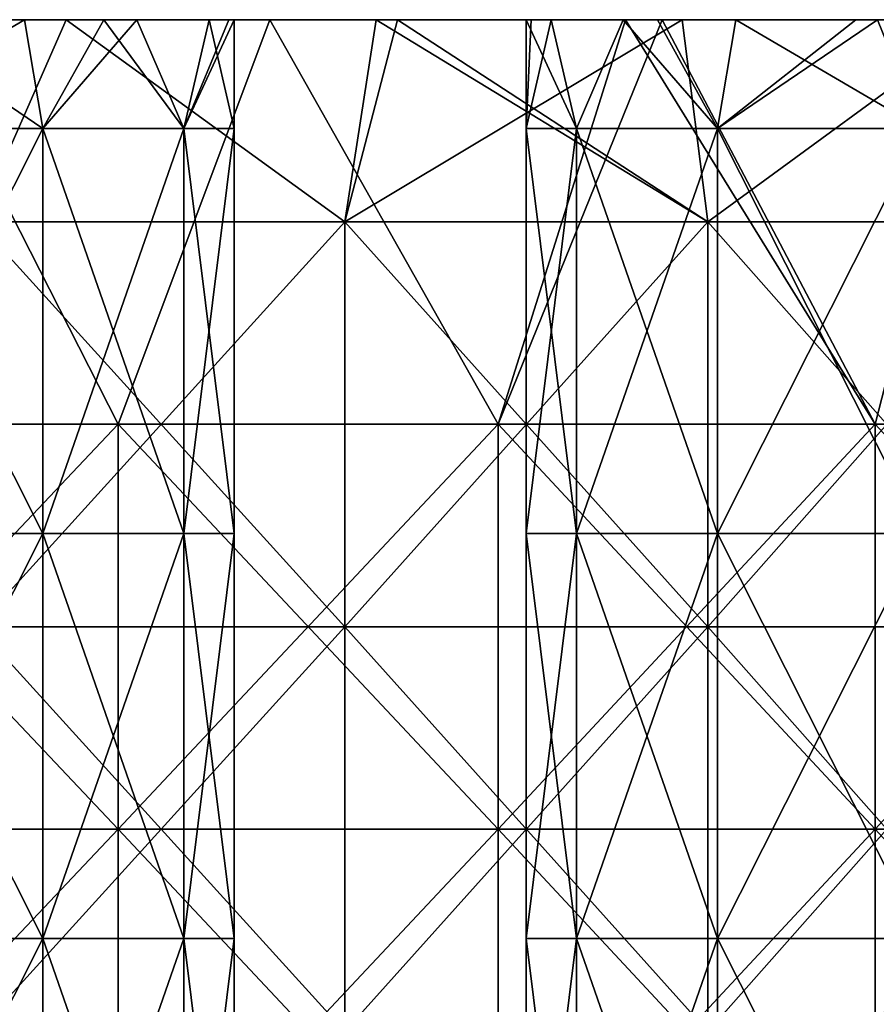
# Model space of a CAD drawing. Header units: inches. Extents: x -4.75 to 4.5, y 0 to 1.88.
# Tile 314 of 462: x 1.16 to 1.33, y 1.53 to 1.72. Entities that reach past the tile are written whole.
import ezdxf

# ---------------------------------------------------------------- set-up
doc = ezdxf.new("R2010")
doc.units = ezdxf.units.IN
doc.header["$LTSCALE"] = 101.851852
doc.header["$MEASUREMENT"] = 0
for name, color, linetype in [('11', 7, 'CONTINUOUS'), ('12', 7, 'CONTINUOUS'), ('65', 7, 'CONTINUOUS'), ('66', 7, 'CONTINUOUS'), ('75', 7, 'CONTINUOUS'), ('76', 7, 'CONTINUOUS'), ('90', 7, 'CONTINUOUS')]:
    doc.layers.add(name, color=color, linetype=linetype)

msp = doc.modelspace()

# ---------------------------------------------------------------- linework, layer by layer
at = {"layer": '11', "color": 13, "linetype": 'Continuous', "true_color": 0xd67263}
for points in [[(1.10329, 1.7235, 2.65918), (1.16527, 1.7235, 2.63261), (1.14768, 1.68354, 2.64035), (1.10329, 1.7235, 2.65918)], [(1.16527, 1.7235, -2.63261), (1.10329, 1.7235, -2.65918), (1.14768, 1.68354, -2.64035), (1.16527, 1.7235, -2.63261)], [(1.14768, 1.68354, 2.64035), (1.16527, 1.7235, 2.63261), (1.22038, 1.68354, 2.60755), (1.14768, 1.68354, 2.64035)], [(1.22038, 1.68354, -2.60755), (1.16527, 1.7235, -2.63261), (1.14768, 1.68354, -2.64035), (1.22038, 1.68354, -2.60755)], [(1.16527, 1.7235, 2.63261), (1.22657, 1.7235, 2.60463), (1.22038, 1.68354, 2.60755), (1.16527, 1.7235, 2.63261)], [(1.22657, 1.7235, -2.60463), (1.16527, 1.7235, -2.63261), (1.22038, 1.68354, -2.60755), (1.22657, 1.7235, -2.60463)], [(1.23077, 1.7235, 2.60264), (1.28709, 1.7235, 2.57527), (1.22038, 1.68354, 2.60755), (1.23077, 1.7235, 2.60264)], [(1.22038, 1.68354, 2.60755), (1.28709, 1.7235, 2.57527), (1.29214, 1.68354, 2.57274), (1.22038, 1.68354, 2.60755)], [(1.22657, 1.7235, 2.60463), (1.23077, 1.7235, 2.60264), (1.22038, 1.68354, 2.60755), (1.22657, 1.7235, 2.60463)], [(1.29214, 1.68354, -2.57274), (1.22657, 1.7235, -2.60463), (1.22038, 1.68354, -2.60755), (1.29214, 1.68354, -2.57274)], [(1.23077, 1.7235, -2.60265), (1.22657, 1.7235, -2.60463), (1.29214, 1.68354, -2.57274), (1.23077, 1.7235, -2.60265)], [(1.28709, 1.7235, -2.57527), (1.23077, 1.7235, -2.60265), (1.29214, 1.68354, -2.57274), (1.28709, 1.7235, -2.57527)], [(1.28709, 1.7235, 2.57527), (1.34678, 1.7235, 2.54456), (1.29214, 1.68354, 2.57274), (1.28709, 1.7235, 2.57527)], [(1.34678, 1.7235, -2.54456), (1.28709, 1.7235, -2.57527), (1.29214, 1.68354, -2.57274), (1.34678, 1.7235, -2.54456)], [(1.29214, 1.68354, 2.57274), (1.34678, 1.7235, 2.54456), (1.36291, 1.68354, 2.53596), (1.29214, 1.68354, 2.57274)], [(1.36291, 1.68354, -2.53596), (1.34678, 1.7235, -2.54456), (1.29214, 1.68354, -2.57274), (1.36291, 1.68354, -2.53596)], [(1.22038, 1.68354, -2.60755), (1.14768, 1.68354, -2.64035), (1.22038, 1.60346, -2.60755), (1.22038, 1.68354, -2.60755)], [(1.22038, 1.60346, -2.60755), (1.14768, 1.68354, -2.64035), (1.14768, 1.60346, -2.64035), (1.22038, 1.60346, -2.60755)], [(1.14768, 1.68354, 2.64035), (1.22038, 1.68354, 2.60755), (1.14768, 1.60346, 2.64035), (1.14768, 1.68354, 2.64035)], [(1.14768, 1.60346, 2.64035), (1.22038, 1.68354, 2.60755), (1.22038, 1.60346, 2.60755), (1.14768, 1.60346, 2.64035)], [(1.29214, 1.68354, -2.57274), (1.22038, 1.68354, -2.60755), (1.29214, 1.60346, -2.57274), (1.29214, 1.68354, -2.57274)], [(1.29214, 1.60346, -2.57274), (1.22038, 1.68354, -2.60755), (1.22038, 1.60346, -2.60755), (1.29214, 1.60346, -2.57274)], [(1.22038, 1.68354, 2.60755), (1.29214, 1.68354, 2.57274), (1.22038, 1.60346, 2.60755), (1.22038, 1.68354, 2.60755)], [(1.22038, 1.60346, 2.60755), (1.29214, 1.68354, 2.57274), (1.29214, 1.60346, 2.57274), (1.22038, 1.60346, 2.60755)], [(1.36291, 1.68354, -2.53596), (1.29214, 1.68354, -2.57274), (1.36291, 1.60346, -2.53596), (1.36291, 1.68354, -2.53596)], [(1.36291, 1.60346, -2.53596), (1.29214, 1.68354, -2.57274), (1.29214, 1.60346, -2.57274), (1.36291, 1.60346, -2.53596)], [(1.29214, 1.68354, 2.57274), (1.36291, 1.68354, 2.53596), (1.29214, 1.60346, 2.57274), (1.29214, 1.68354, 2.57274)], [(1.29214, 1.60346, 2.57274), (1.36291, 1.68354, 2.53596), (1.36291, 1.60346, 2.53596), (1.29214, 1.60346, 2.57274)], [(1.22038, 1.52338, 2.60755), (1.14768, 1.52338, 2.64035), (1.22038, 1.60346, 2.60755), (1.22038, 1.52338, 2.60755)], [(1.14768, 1.52338, 2.64035), (1.14768, 1.60346, 2.64035), (1.22038, 1.60346, 2.60755), (1.14768, 1.52338, 2.64035)], [(1.14768, 1.52338, -2.64035), (1.22038, 1.52338, -2.60755), (1.14768, 1.60346, -2.64035), (1.14768, 1.52338, -2.64035)], [(1.22038, 1.52338, -2.60755), (1.22038, 1.60346, -2.60755), (1.14768, 1.60346, -2.64035), (1.22038, 1.52338, -2.60755)], [(1.29214, 1.52338, 2.57274), (1.22038, 1.52338, 2.60755), (1.29214, 1.60346, 2.57274), (1.29214, 1.52338, 2.57274)], [(1.22038, 1.52338, 2.60755), (1.22038, 1.60346, 2.60755), (1.29214, 1.60346, 2.57274), (1.22038, 1.52338, 2.60755)], [(1.22038, 1.52338, -2.60755), (1.29214, 1.52338, -2.57274), (1.22038, 1.60346, -2.60755), (1.22038, 1.52338, -2.60755)], [(1.29214, 1.52338, -2.57274), (1.29214, 1.60346, -2.57274), (1.22038, 1.60346, -2.60755), (1.29214, 1.52338, -2.57274)], [(1.36291, 1.52338, 2.53596), (1.29214, 1.52338, 2.57274), (1.36291, 1.60346, 2.53596), (1.36291, 1.52338, 2.53596)], [(1.29214, 1.52338, 2.57274), (1.29214, 1.60346, 2.57274), (1.36291, 1.60346, 2.53596), (1.29214, 1.52338, 2.57274)], [(1.29214, 1.52338, -2.57274), (1.36291, 1.52338, -2.53596), (1.29214, 1.60346, -2.57274), (1.29214, 1.52338, -2.57274)], [(1.36291, 1.52338, -2.53596), (1.36291, 1.60346, -2.53596), (1.29214, 1.60346, -2.57274), (1.36291, 1.52338, -2.53596)]]:
    msp.add_3dface(points, dxfattribs=at)
at = {"layer": '12', "color": 13, "linetype": 'Continuous', "true_color": 0xd67263}
for points in [[(1.09981, 1.6435, -3.38848), (1.13484, 1.7235, -3.37691), (1.17556, 1.6435, -3.36296), (1.09981, 1.6435, -3.38848)], [(1.17556, 1.6435, 3.36296), (1.13484, 1.7235, 3.37691), (1.09981, 1.6435, 3.38848), (1.17556, 1.6435, 3.36296)], [(1.13484, 1.7235, -3.37691), (1.20555, 1.7235, -3.35231), (1.17556, 1.6435, -3.36296), (1.13484, 1.7235, -3.37691)], [(1.20555, 1.7235, 3.35231), (1.13484, 1.7235, 3.37691), (1.17556, 1.6435, 3.36296), (1.20555, 1.7235, 3.35231)], [(1.17556, 1.6435, -3.36296), (1.20555, 1.7235, -3.35231), (1.2507, 1.6435, -3.33574), (1.17556, 1.6435, -3.36296)], [(1.2507, 1.6435, 3.33574), (1.20555, 1.7235, 3.35231), (1.17556, 1.6435, 3.36296), (1.2507, 1.6435, 3.33574)], [(1.20555, 1.7235, -3.35231), (1.27586, 1.7235, -3.32617), (1.2507, 1.6435, -3.33574), (1.20555, 1.7235, -3.35231)], [(1.27586, 1.7235, 3.32617), (1.20555, 1.7235, 3.35231), (1.2507, 1.6435, 3.33574), (1.27586, 1.7235, 3.32617)], [(1.27586, 1.7235, -3.32617), (1.28309, 1.7235, -3.32339), (1.2507, 1.6435, -3.33574), (1.27586, 1.7235, -3.32617)], [(1.2507, 1.6435, -3.33574), (1.28309, 1.7235, -3.32339), (1.32523, 1.6435, -3.30684), (1.2507, 1.6435, -3.33574)], [(1.32523, 1.6435, 3.30684), (1.27586, 1.7235, 3.32617), (1.2507, 1.6435, 3.33574), (1.32523, 1.6435, 3.30684)], [(1.28309, 1.7235, 3.32339), (1.27586, 1.7235, 3.32617), (1.32523, 1.6435, 3.30684), (1.28309, 1.7235, 3.32339)], [(1.28309, 1.7235, -3.32339), (1.3457, 1.7235, -3.29853), (1.32523, 1.6435, -3.30684), (1.28309, 1.7235, -3.32339)], [(1.3457, 1.7235, 3.29853), (1.28309, 1.7235, 3.32339), (1.32523, 1.6435, 3.30684), (1.3457, 1.7235, 3.29853)], [(1.32523, 1.6435, -3.30684), (1.3457, 1.7235, -3.29853), (1.39908, 1.6435, -3.27628), (1.32523, 1.6435, -3.30684)], [(1.39908, 1.6435, 3.27628), (1.3457, 1.7235, 3.29853), (1.32523, 1.6435, 3.30684), (1.39908, 1.6435, 3.27628)], [(1.17556, 1.6435, 3.36296), (1.09981, 1.6435, 3.38848), (1.17556, 1.56342, 3.36296), (1.17556, 1.6435, 3.36296)], [(1.17556, 1.56342, 3.36296), (1.09981, 1.6435, 3.38848), (1.09981, 1.56342, 3.38848), (1.17556, 1.56342, 3.36296)], [(1.09981, 1.6435, -3.38848), (1.17556, 1.6435, -3.36296), (1.09981, 1.56342, -3.38848), (1.09981, 1.6435, -3.38848)], [(1.09981, 1.56342, -3.38848), (1.17556, 1.6435, -3.36296), (1.17556, 1.56342, -3.36296), (1.09981, 1.56342, -3.38848)], [(1.2507, 1.6435, 3.33574), (1.17556, 1.6435, 3.36296), (1.2507, 1.56342, 3.33574), (1.2507, 1.6435, 3.33574)], [(1.2507, 1.56342, 3.33574), (1.17556, 1.6435, 3.36296), (1.17556, 1.56342, 3.36296), (1.2507, 1.56342, 3.33574)], [(1.17556, 1.6435, -3.36296), (1.2507, 1.6435, -3.33574), (1.17556, 1.56342, -3.36296), (1.17556, 1.6435, -3.36296)], [(1.17556, 1.56342, -3.36296), (1.2507, 1.6435, -3.33574), (1.2507, 1.56342, -3.33574), (1.17556, 1.56342, -3.36296)], [(1.32523, 1.6435, 3.30684), (1.2507, 1.6435, 3.33574), (1.32523, 1.56342, 3.30684), (1.32523, 1.6435, 3.30684)], [(1.32523, 1.56342, 3.30684), (1.2507, 1.6435, 3.33574), (1.2507, 1.56342, 3.33574), (1.32523, 1.56342, 3.30684)], [(1.2507, 1.6435, -3.33574), (1.32523, 1.6435, -3.30684), (1.2507, 1.56342, -3.33574), (1.2507, 1.6435, -3.33574)], [(1.2507, 1.56342, -3.33574), (1.32523, 1.6435, -3.30684), (1.32523, 1.56342, -3.30684), (1.2507, 1.56342, -3.33574)], [(1.39908, 1.6435, 3.27628), (1.32523, 1.6435, 3.30684), (1.39908, 1.56342, 3.27628), (1.39908, 1.6435, 3.27628)], [(1.39908, 1.56342, 3.27628), (1.32523, 1.6435, 3.30684), (1.32523, 1.56342, 3.30684), (1.39908, 1.56342, 3.27628)], [(1.32523, 1.6435, -3.30684), (1.39908, 1.6435, -3.27628), (1.32523, 1.56342, -3.30684), (1.32523, 1.6435, -3.30684)], [(1.32523, 1.56342, -3.30684), (1.39908, 1.6435, -3.27628), (1.39908, 1.56342, -3.27628), (1.32523, 1.56342, -3.30684)], [(1.17556, 1.56342, 3.36296), (1.09981, 1.56342, 3.38848), (1.17556, 1.48334, 3.36296), (1.17556, 1.56342, 3.36296)], [(1.17556, 1.48334, 3.36296), (1.09981, 1.56342, 3.38848), (1.09981, 1.48334, 3.38848), (1.17556, 1.48334, 3.36296)], [(1.09981, 1.56342, -3.38848), (1.17556, 1.56342, -3.36296), (1.09981, 1.48334, -3.38848), (1.09981, 1.56342, -3.38848)], [(1.09981, 1.48334, -3.38848), (1.17556, 1.56342, -3.36296), (1.17556, 1.48334, -3.36296), (1.09981, 1.48334, -3.38848)], [(1.2507, 1.56342, 3.33574), (1.17556, 1.56342, 3.36296), (1.2507, 1.48334, 3.33574), (1.2507, 1.56342, 3.33574)], [(1.2507, 1.48334, 3.33574), (1.17556, 1.56342, 3.36296), (1.17556, 1.48334, 3.36296), (1.2507, 1.48334, 3.33574)], [(1.17556, 1.56342, -3.36296), (1.2507, 1.56342, -3.33574), (1.17556, 1.48334, -3.36296), (1.17556, 1.56342, -3.36296)], [(1.17556, 1.48334, -3.36296), (1.2507, 1.56342, -3.33574), (1.2507, 1.48334, -3.33574), (1.17556, 1.48334, -3.36296)], [(1.32523, 1.56342, 3.30684), (1.2507, 1.56342, 3.33574), (1.32523, 1.48334, 3.30684), (1.32523, 1.56342, 3.30684)], [(1.32523, 1.48334, 3.30684), (1.2507, 1.56342, 3.33574), (1.2507, 1.48334, 3.33574), (1.32523, 1.48334, 3.30684)], [(1.2507, 1.56342, -3.33574), (1.32523, 1.56342, -3.30684), (1.2507, 1.48334, -3.33574), (1.2507, 1.56342, -3.33574)], [(1.2507, 1.48334, -3.33574), (1.32523, 1.56342, -3.30684), (1.32523, 1.48334, -3.30684), (1.2507, 1.48334, -3.33574)], [(1.39908, 1.56342, 3.27628), (1.32523, 1.56342, 3.30684), (1.39908, 1.48334, 3.27628), (1.39908, 1.56342, 3.27628)], [(1.39908, 1.48334, 3.27628), (1.32523, 1.56342, 3.30684), (1.32523, 1.48334, 3.30684), (1.39908, 1.48334, 3.27628)], [(1.32523, 1.56342, -3.30684), (1.39908, 1.56342, -3.27628), (1.32523, 1.48334, -3.30684), (1.32523, 1.56342, -3.30684)], [(1.32523, 1.48334, -3.30684), (1.39908, 1.56342, -3.27628), (1.39908, 1.48334, -3.27628), (1.32523, 1.48334, -3.30684)]]:
    msp.add_3dface(points, dxfattribs=at)
at = {"layer": '65', "color": 13, "linetype": 'Continuous', "true_color": 0xd67263}
for points in [[(1.25622, 1.70196, 2.90949), (1.26617, 1.70196, 2.86588), (1.25622, 1.7235, 2.90949), (1.25622, 1.70196, 2.90949)], [(1.25622, 1.7235, 2.90949), (1.26617, 1.70196, 2.86588), (1.26114, 1.7235, 2.87843), (1.25622, 1.7235, 2.90949)], [(1.26114, 1.7235, 2.87843), (1.26617, 1.70196, 2.86588), (1.27541, 1.7235, 2.85042), (1.26114, 1.7235, 2.87843)], [(1.26617, 1.70196, 2.86588), (1.29406, 1.70196, 2.83091), (1.27541, 1.7235, 2.85042), (1.26617, 1.70196, 2.86588)], [(1.27541, 1.7235, 2.85042), (1.29406, 1.70196, 2.83091), (1.28218, 1.7235, 2.84211), (1.27541, 1.7235, 2.85042)], [(1.28218, 1.7235, 2.84211), (1.29406, 1.70196, 2.83091), (1.29764, 1.7235, 2.82818), (1.28218, 1.7235, 2.84211)], [(1.29406, 1.70196, 2.83091), (1.33435, 1.70196, 2.81151), (1.29764, 1.7235, 2.82818), (1.29406, 1.70196, 2.83091)], [(1.29764, 1.7235, 2.82818), (1.33435, 1.70196, 2.81151), (1.32566, 1.7235, 2.81391), (1.29764, 1.7235, 2.82818)], [(1.26617, 1.70196, 2.86588), (1.25622, 1.70196, 2.90949), (1.26617, 1.62188, 2.86588), (1.26617, 1.70196, 2.86588)], [(1.26617, 1.62188, 2.86588), (1.25622, 1.70196, 2.90949), (1.25622, 1.62188, 2.90949), (1.26617, 1.62188, 2.86588)], [(1.29406, 1.70196, 2.83091), (1.26617, 1.70196, 2.86588), (1.29406, 1.62188, 2.83091), (1.29406, 1.70196, 2.83091)], [(1.29406, 1.62188, 2.83091), (1.26617, 1.70196, 2.86588), (1.26617, 1.62188, 2.86588), (1.29406, 1.62188, 2.83091)], [(1.33435, 1.70196, 2.81151), (1.29406, 1.70196, 2.83091), (1.33435, 1.62188, 2.81151), (1.33435, 1.70196, 2.81151)], [(1.33435, 1.62188, 2.81151), (1.29406, 1.70196, 2.83091), (1.29406, 1.62188, 2.83091), (1.33435, 1.62188, 2.81151)], [(1.26617, 1.62188, 2.86588), (1.25622, 1.62188, 2.90949), (1.26617, 1.5418, 2.86588), (1.26617, 1.62188, 2.86588)], [(1.26617, 1.5418, 2.86588), (1.25622, 1.62188, 2.90949), (1.25622, 1.5418, 2.90949), (1.26617, 1.5418, 2.86588)], [(1.29406, 1.62188, 2.83091), (1.26617, 1.62188, 2.86588), (1.29406, 1.5418, 2.83091), (1.29406, 1.62188, 2.83091)], [(1.29406, 1.5418, 2.83091), (1.26617, 1.62188, 2.86588), (1.26617, 1.5418, 2.86588), (1.29406, 1.5418, 2.83091)], [(1.33435, 1.62188, 2.81151), (1.29406, 1.62188, 2.83091), (1.33435, 1.5418, 2.81151), (1.33435, 1.62188, 2.81151)], [(1.33435, 1.5418, 2.81151), (1.29406, 1.62188, 2.83091), (1.29406, 1.5418, 2.83091), (1.33435, 1.5418, 2.81151)], [(1.26617, 1.5418, 2.86588), (1.25622, 1.5418, 2.90949), (1.26617, 1.46172, 2.86588), (1.26617, 1.5418, 2.86588)], [(1.26617, 1.46172, 2.86588), (1.25622, 1.5418, 2.90949), (1.25622, 1.46172, 2.90949), (1.26617, 1.46172, 2.86588)], [(1.29406, 1.5418, 2.83091), (1.26617, 1.5418, 2.86588), (1.29406, 1.46172, 2.83091), (1.29406, 1.5418, 2.83091)], [(1.29406, 1.46172, 2.83091), (1.26617, 1.5418, 2.86588), (1.26617, 1.46172, 2.86588), (1.29406, 1.46172, 2.83091)], [(1.33435, 1.5418, 2.81151), (1.29406, 1.5418, 2.83091), (1.33435, 1.46172, 2.81151), (1.33435, 1.5418, 2.81151)], [(1.33435, 1.46172, 2.81151), (1.29406, 1.5418, 2.83091), (1.29406, 1.46172, 2.83091), (1.33435, 1.46172, 2.81151)]]:
    msp.add_3dface(points, dxfattribs=at)
at = {"layer": '66', "color": 13, "linetype": 'Continuous', "true_color": 0xd67263}
for points in [[(1.25622, 1.70196, 2.90949), (1.25622, 1.7235, 2.90949), (1.2572, 1.7235, 2.92329), (1.25622, 1.70196, 2.90949)], [(1.26617, 1.70196, 2.95309), (1.25622, 1.70196, 2.90949), (1.26114, 1.7235, 2.94054), (1.26617, 1.70196, 2.95309)], [(1.26114, 1.7235, 2.94054), (1.25622, 1.70196, 2.90949), (1.2572, 1.7235, 2.92329), (1.26114, 1.7235, 2.94054)], [(1.27541, 1.7235, 2.96856), (1.26617, 1.70196, 2.95309), (1.26114, 1.7235, 2.94054), (1.27541, 1.7235, 2.96856)], [(1.29406, 1.70196, 2.98806), (1.26617, 1.70196, 2.95309), (1.27541, 1.7235, 2.96856), (1.29406, 1.70196, 2.98806)], [(1.29764, 1.7235, 2.99079), (1.29406, 1.70196, 2.98806), (1.27541, 1.7235, 2.96856), (1.29764, 1.7235, 2.99079)], [(1.33435, 1.70196, 3.00747), (1.29406, 1.70196, 2.98806), (1.32566, 1.7235, 3.00507), (1.33435, 1.70196, 3.00747)], [(1.32566, 1.7235, 3.00507), (1.29406, 1.70196, 2.98806), (1.32138, 1.7235, 3.00357), (1.32566, 1.7235, 3.00507)], [(1.32138, 1.7235, 3.00357), (1.29406, 1.70196, 2.98806), (1.29764, 1.7235, 2.99079), (1.32138, 1.7235, 3.00357)], [(1.25622, 1.62188, 2.90949), (1.25622, 1.70196, 2.90949), (1.26617, 1.70196, 2.95309), (1.25622, 1.62188, 2.90949)], [(1.25622, 1.62188, 2.90949), (1.26617, 1.70196, 2.95309), (1.26617, 1.62188, 2.95309), (1.25622, 1.62188, 2.90949)], [(1.26617, 1.70196, 2.95309), (1.29406, 1.70196, 2.98806), (1.26617, 1.62188, 2.95309), (1.26617, 1.70196, 2.95309)], [(1.26617, 1.62188, 2.95309), (1.29406, 1.70196, 2.98806), (1.29406, 1.62188, 2.98806), (1.26617, 1.62188, 2.95309)], [(1.29406, 1.70196, 2.98806), (1.33435, 1.70196, 3.00747), (1.29406, 1.62188, 2.98806), (1.29406, 1.70196, 2.98806)], [(1.29406, 1.62188, 2.98806), (1.33435, 1.70196, 3.00747), (1.33435, 1.62188, 3.00747), (1.29406, 1.62188, 2.98806)], [(1.25622, 1.5418, 2.90949), (1.25622, 1.62188, 2.90949), (1.26617, 1.62188, 2.95309), (1.25622, 1.5418, 2.90949)], [(1.25622, 1.5418, 2.90949), (1.26617, 1.62188, 2.95309), (1.26617, 1.5418, 2.95309), (1.25622, 1.5418, 2.90949)], [(1.26617, 1.62188, 2.95309), (1.29406, 1.62188, 2.98806), (1.26617, 1.5418, 2.95309), (1.26617, 1.62188, 2.95309)], [(1.26617, 1.5418, 2.95309), (1.29406, 1.62188, 2.98806), (1.29406, 1.5418, 2.98806), (1.26617, 1.5418, 2.95309)], [(1.29406, 1.62188, 2.98806), (1.33435, 1.62188, 3.00747), (1.29406, 1.5418, 2.98806), (1.29406, 1.62188, 2.98806)], [(1.29406, 1.5418, 2.98806), (1.33435, 1.62188, 3.00747), (1.33435, 1.5418, 3.00747), (1.29406, 1.5418, 2.98806)], [(1.25622, 1.46172, 2.90949), (1.25622, 1.5418, 2.90949), (1.26617, 1.5418, 2.95309), (1.25622, 1.46172, 2.90949)], [(1.25622, 1.46172, 2.90949), (1.26617, 1.5418, 2.95309), (1.26617, 1.46172, 2.95309), (1.25622, 1.46172, 2.90949)], [(1.26617, 1.5418, 2.95309), (1.29406, 1.5418, 2.98806), (1.26617, 1.46172, 2.95309), (1.26617, 1.5418, 2.95309)], [(1.26617, 1.46172, 2.95309), (1.29406, 1.5418, 2.98806), (1.29406, 1.46172, 2.98806), (1.26617, 1.46172, 2.95309)], [(1.29406, 1.5418, 2.98806), (1.33435, 1.5418, 3.00747), (1.29406, 1.46172, 2.98806), (1.29406, 1.5418, 2.98806)], [(1.29406, 1.46172, 2.98806), (1.33435, 1.5418, 3.00747), (1.33435, 1.46172, 3.00747), (1.29406, 1.46172, 2.98806)]]:
    msp.add_3dface(points, dxfattribs=at)
at = {"layer": '75', "color": 13, "linetype": 'Continuous', "true_color": 0xd67263}
for points in [[(1.12034, 1.70196, -3.11464), (1.16064, 1.70196, -3.09524), (1.12903, 1.7235, -3.11224), (1.12034, 1.70196, -3.11464)], [(1.12903, 1.7235, -3.11224), (1.16064, 1.70196, -3.09524), (1.15705, 1.7235, -3.09797), (1.12903, 1.7235, -3.11224)], [(1.15705, 1.7235, -3.09797), (1.16064, 1.70196, -3.09524), (1.17274, 1.7235, -3.0838), (1.15705, 1.7235, -3.09797)], [(1.16064, 1.70196, -3.09524), (1.18852, 1.70196, -3.06027), (1.17274, 1.7235, -3.0838), (1.16064, 1.70196, -3.09524)], [(1.17274, 1.7235, -3.0838), (1.18852, 1.70196, -3.06027), (1.17928, 1.7235, -3.07573), (1.17274, 1.7235, -3.0838)], [(1.17928, 1.7235, -3.07573), (1.18852, 1.70196, -3.06027), (1.19356, 1.7235, -3.04772), (1.17928, 1.7235, -3.07573)], [(1.18852, 1.70196, -3.06027), (1.19848, 1.70196, -3.01666), (1.19356, 1.7235, -3.04772), (1.18852, 1.70196, -3.06027)], [(1.19848, 1.70196, -3.01666), (1.19848, 1.7235, -3.01666), (1.19356, 1.7235, -3.04772), (1.19848, 1.70196, -3.01666)], [(1.16064, 1.70196, -3.09524), (1.12034, 1.70196, -3.11464), (1.16064, 1.62188, -3.09524), (1.16064, 1.70196, -3.09524)], [(1.16064, 1.62188, -3.09524), (1.12034, 1.70196, -3.11464), (1.12034, 1.62188, -3.11464), (1.16064, 1.62188, -3.09524)], [(1.18852, 1.70196, -3.06027), (1.16064, 1.70196, -3.09524), (1.18852, 1.62188, -3.06027), (1.18852, 1.70196, -3.06027)], [(1.18852, 1.62188, -3.06027), (1.16064, 1.70196, -3.09524), (1.16064, 1.62188, -3.09524), (1.18852, 1.62188, -3.06027)], [(1.19848, 1.70196, -3.01666), (1.18852, 1.70196, -3.06027), (1.19848, 1.62188, -3.01666), (1.19848, 1.70196, -3.01666)], [(1.19848, 1.62188, -3.01666), (1.18852, 1.70196, -3.06027), (1.18852, 1.62188, -3.06027), (1.19848, 1.62188, -3.01666)], [(1.16064, 1.62188, -3.09524), (1.12034, 1.62188, -3.11464), (1.16064, 1.5418, -3.09524), (1.16064, 1.62188, -3.09524)], [(1.16064, 1.5418, -3.09524), (1.12034, 1.62188, -3.11464), (1.12034, 1.5418, -3.11464), (1.16064, 1.5418, -3.09524)], [(1.18852, 1.62188, -3.06027), (1.16064, 1.62188, -3.09524), (1.18852, 1.5418, -3.06027), (1.18852, 1.62188, -3.06027)], [(1.18852, 1.5418, -3.06027), (1.16064, 1.62188, -3.09524), (1.16064, 1.5418, -3.09524), (1.18852, 1.5418, -3.06027)], [(1.19848, 1.62188, -3.01666), (1.18852, 1.62188, -3.06027), (1.19848, 1.5418, -3.01666), (1.19848, 1.62188, -3.01666)], [(1.19848, 1.5418, -3.01666), (1.18852, 1.62188, -3.06027), (1.18852, 1.5418, -3.06027), (1.19848, 1.5418, -3.01666)], [(1.16064, 1.5418, -3.09524), (1.12034, 1.5418, -3.11464), (1.16064, 1.46172, -3.09524), (1.16064, 1.5418, -3.09524)], [(1.16064, 1.46172, -3.09524), (1.12034, 1.5418, -3.11464), (1.12034, 1.46172, -3.11464), (1.16064, 1.46172, -3.09524)], [(1.18852, 1.5418, -3.06027), (1.16064, 1.5418, -3.09524), (1.18852, 1.46172, -3.06027), (1.18852, 1.5418, -3.06027)], [(1.18852, 1.46172, -3.06027), (1.16064, 1.5418, -3.09524), (1.16064, 1.46172, -3.09524), (1.18852, 1.46172, -3.06027)], [(1.19848, 1.5418, -3.01666), (1.18852, 1.5418, -3.06027), (1.19848, 1.46172, -3.01666), (1.19848, 1.5418, -3.01666)], [(1.19848, 1.46172, -3.01666), (1.18852, 1.5418, -3.06027), (1.18852, 1.46172, -3.06027), (1.19848, 1.46172, -3.01666)]]:
    msp.add_3dface(points, dxfattribs=at)
at = {"layer": '76', "color": 13, "linetype": 'Continuous', "true_color": 0xd67263}
for points in [[(1.16064, 1.70196, -2.93809), (1.12034, 1.70196, -2.91868), (1.15705, 1.7235, -2.93536), (1.16064, 1.70196, -2.93809)], [(1.15705, 1.7235, -2.93536), (1.12034, 1.70196, -2.91868), (1.13283, 1.7235, -2.92241), (1.15705, 1.7235, -2.93536)], [(1.17928, 1.7235, -2.95759), (1.16064, 1.70196, -2.93809), (1.15705, 1.7235, -2.93536), (1.17928, 1.7235, -2.95759)], [(1.18852, 1.70196, -2.97306), (1.16064, 1.70196, -2.93809), (1.17928, 1.7235, -2.95759), (1.18852, 1.70196, -2.97306)], [(1.19356, 1.7235, -2.98561), (1.18852, 1.70196, -2.97306), (1.17928, 1.7235, -2.95759), (1.19356, 1.7235, -2.98561)], [(1.19848, 1.7235, -3.01666), (1.19848, 1.70196, -3.01666), (1.18852, 1.70196, -2.97306), (1.19848, 1.7235, -3.01666)], [(1.19848, 1.7235, -3.01666), (1.18852, 1.70196, -2.97306), (1.19746, 1.7235, -3.00263), (1.19848, 1.7235, -3.01666)], [(1.19746, 1.7235, -3.00263), (1.18852, 1.70196, -2.97306), (1.19356, 1.7235, -2.98561), (1.19746, 1.7235, -3.00263)], [(1.12034, 1.70196, -2.91868), (1.16064, 1.70196, -2.93809), (1.12034, 1.62188, -2.91868), (1.12034, 1.70196, -2.91868)], [(1.12034, 1.62188, -2.91868), (1.16064, 1.70196, -2.93809), (1.16064, 1.62188, -2.93809), (1.12034, 1.62188, -2.91868)], [(1.16064, 1.70196, -2.93809), (1.18852, 1.70196, -2.97306), (1.16064, 1.62188, -2.93809), (1.16064, 1.70196, -2.93809)], [(1.16064, 1.62188, -2.93809), (1.18852, 1.70196, -2.97306), (1.18852, 1.62188, -2.97306), (1.16064, 1.62188, -2.93809)], [(1.19848, 1.70196, -3.01666), (1.19848, 1.62188, -3.01666), (1.18852, 1.62188, -2.97306), (1.19848, 1.70196, -3.01666)], [(1.18852, 1.70196, -2.97306), (1.19848, 1.70196, -3.01666), (1.18852, 1.62188, -2.97306), (1.18852, 1.70196, -2.97306)], [(1.12034, 1.62188, -2.91868), (1.16064, 1.62188, -2.93809), (1.12034, 1.5418, -2.91868), (1.12034, 1.62188, -2.91868)], [(1.12034, 1.5418, -2.91868), (1.16064, 1.62188, -2.93809), (1.16064, 1.5418, -2.93809), (1.12034, 1.5418, -2.91868)], [(1.16064, 1.62188, -2.93809), (1.18852, 1.62188, -2.97306), (1.16064, 1.5418, -2.93809), (1.16064, 1.62188, -2.93809)], [(1.16064, 1.5418, -2.93809), (1.18852, 1.62188, -2.97306), (1.18852, 1.5418, -2.97306), (1.16064, 1.5418, -2.93809)], [(1.19848, 1.62188, -3.01666), (1.19848, 1.5418, -3.01666), (1.18852, 1.5418, -2.97306), (1.19848, 1.62188, -3.01666)], [(1.18852, 1.62188, -2.97306), (1.19848, 1.62188, -3.01666), (1.18852, 1.5418, -2.97306), (1.18852, 1.62188, -2.97306)], [(1.12034, 1.5418, -2.91868), (1.16064, 1.5418, -2.93809), (1.12034, 1.46172, -2.91868), (1.12034, 1.5418, -2.91868)], [(1.12034, 1.46172, -2.91868), (1.16064, 1.5418, -2.93809), (1.16064, 1.46172, -2.93809), (1.12034, 1.46172, -2.91868)], [(1.16064, 1.5418, -2.93809), (1.18852, 1.5418, -2.97306), (1.16064, 1.46172, -2.93809), (1.16064, 1.5418, -2.93809)], [(1.16064, 1.46172, -2.93809), (1.18852, 1.5418, -2.97306), (1.18852, 1.46172, -2.97306), (1.16064, 1.46172, -2.93809)], [(1.19848, 1.5418, -3.01666), (1.19848, 1.46172, -3.01666), (1.18852, 1.46172, -2.97306), (1.19848, 1.5418, -3.01666)], [(1.18852, 1.5418, -2.97306), (1.19848, 1.5418, -3.01666), (1.18852, 1.46172, -2.97306), (1.18852, 1.5418, -2.97306)]]:
    msp.add_3dface(points, dxfattribs=at)
at = {"layer": '90', "color": 13, "linetype": 'Continuous', "true_color": 0xd67263}
for points in [[(1.12903, 1.7235, -3.11224), (1.15705, 1.7235, -3.09797), (1.07897, 1.7235, -3.16316), (1.12903, 1.7235, -3.11224)], [(1.07897, 1.7235, -3.16316), (1.15705, 1.7235, -3.09797), (1.15889, 1.7235, -3.16316), (1.07897, 1.7235, -3.16316)], [(1.1589, 1.7235, 3.16316), (1.08237, 1.7235, 3.08308), (1.07897, 1.7235, 3.16316), (1.1589, 1.7235, 3.16316)], [(1.1589, 1.7235, 3.16316), (1.07897, 1.7235, 3.16316), (1.15514, 1.7235, 3.24324), (1.1589, 1.7235, 3.16316)], [(1.07897, 1.7235, -3.16316), (1.15889, 1.7235, -3.16316), (1.15513, 1.7235, -3.24324), (1.07897, 1.7235, -3.16316)], [(1.08237, 1.7235, 3.08308), (1.16038, 1.7235, 3.08308), (1.08947, 1.7235, 3.003), (1.08237, 1.7235, 3.08308)], [(1.16038, 1.7235, 3.08308), (1.08237, 1.7235, 3.08308), (1.1589, 1.7235, 3.16316), (1.16038, 1.7235, 3.08308)], [(1.10357, 1.7235, 2.92292), (1.08947, 1.7235, 3.003), (1.16685, 1.7235, 3.003), (1.10357, 1.7235, 2.92292)], [(1.08947, 1.7235, 3.003), (1.16038, 1.7235, 3.08308), (1.16685, 1.7235, 3.003), (1.08947, 1.7235, 3.003)], [(1.16527, 1.7235, 2.63261), (1.10329, 1.7235, 2.65918), (1.12116, 1.7235, 2.68268), (1.16527, 1.7235, 2.63261)], [(1.10329, 1.7235, -2.65918), (1.16527, 1.7235, -2.63261), (1.12115, 1.7235, -2.68268), (1.10329, 1.7235, -2.65918)], [(1.18096, 1.7235, 2.92292), (1.13238, 1.7235, 2.84284), (1.10357, 1.7235, 2.92292), (1.18096, 1.7235, 2.92292)], [(1.18096, 1.7235, 2.92292), (1.10357, 1.7235, 2.92292), (1.16685, 1.7235, 3.003), (1.18096, 1.7235, 2.92292)], [(1.16527, 1.7235, -2.63261), (1.19757, 1.7235, -2.68268), (1.12115, 1.7235, -2.68268), (1.16527, 1.7235, -2.63261)], [(1.19757, 1.7235, -2.68268), (1.12907, 1.7235, -2.76276), (1.12115, 1.7235, -2.68268), (1.19757, 1.7235, -2.68268)], [(1.19757, 1.7235, 2.68268), (1.16527, 1.7235, 2.63261), (1.12116, 1.7235, 2.68268), (1.19757, 1.7235, 2.68268)], [(1.19757, 1.7235, 2.68268), (1.12116, 1.7235, 2.68268), (1.12908, 1.7235, 2.76276), (1.19757, 1.7235, 2.68268)], [(1.13484, 1.7235, -3.37691), (1.12754, 1.7235, -3.32332), (1.2053, 1.7235, -3.32332), (1.13484, 1.7235, -3.37691)], [(1.13484, 1.7235, 3.37691), (1.20531, 1.7235, 3.32332), (1.12754, 1.7235, 3.32332), (1.13484, 1.7235, 3.37691)], [(1.20531, 1.7235, 3.32332), (1.15514, 1.7235, 3.24324), (1.12754, 1.7235, 3.32332), (1.20531, 1.7235, 3.32332)], [(1.12754, 1.7235, -3.32332), (1.15513, 1.7235, -3.24324), (1.2053, 1.7235, -3.32332), (1.12754, 1.7235, -3.32332)], [(1.20907, 1.7235, -2.76276), (1.14682, 1.7235, -2.84284), (1.12907, 1.7235, -2.76276), (1.20907, 1.7235, -2.76276)], [(1.20907, 1.7235, -2.76276), (1.12907, 1.7235, -2.76276), (1.19757, 1.7235, -2.68268), (1.20907, 1.7235, -2.76276)], [(1.20907, 1.7235, 2.76276), (1.19757, 1.7235, 2.68268), (1.12908, 1.7235, 2.76276), (1.20907, 1.7235, 2.76276)], [(1.20907, 1.7235, 2.76276), (1.12908, 1.7235, 2.76276), (1.20768, 1.7235, 2.84284), (1.20907, 1.7235, 2.76276)], [(1.20768, 1.7235, 2.84284), (1.12908, 1.7235, 2.76276), (1.13238, 1.7235, 2.84284), (1.20768, 1.7235, 2.84284)], [(1.20768, 1.7235, 2.84284), (1.13238, 1.7235, 2.84284), (1.18096, 1.7235, 2.92292), (1.20768, 1.7235, 2.84284)], [(1.15705, 1.7235, -2.93536), (1.13283, 1.7235, -2.92241), (1.20795, 1.7235, -2.92292), (1.15705, 1.7235, -2.93536)], [(1.20795, 1.7235, -2.92292), (1.13283, 1.7235, -2.92241), (1.14682, 1.7235, -2.84284), (1.20795, 1.7235, -2.92292)], [(1.20555, 1.7235, -3.35231), (1.13484, 1.7235, -3.37691), (1.2053, 1.7235, -3.32332), (1.20555, 1.7235, -3.35231)], [(1.13484, 1.7235, 3.37691), (1.20555, 1.7235, 3.35231), (1.20531, 1.7235, 3.32332), (1.13484, 1.7235, 3.37691)], [(1.22373, 1.7235, -2.84284), (1.20795, 1.7235, -2.92292), (1.14682, 1.7235, -2.84284), (1.22373, 1.7235, -2.84284)], [(1.22373, 1.7235, -2.84284), (1.14682, 1.7235, -2.84284), (1.20907, 1.7235, -2.76276), (1.22373, 1.7235, -2.84284)], [(1.15513, 1.7235, -3.24324), (1.15889, 1.7235, -3.16316), (1.23479, 1.7235, -3.24324), (1.15513, 1.7235, -3.24324)], [(1.15513, 1.7235, -3.24324), (1.23479, 1.7235, -3.24324), (1.2053, 1.7235, -3.32332), (1.15513, 1.7235, -3.24324)], [(1.23479, 1.7235, 3.24324), (1.1589, 1.7235, 3.16316), (1.15514, 1.7235, 3.24324), (1.23479, 1.7235, 3.24324)], [(1.23479, 1.7235, 3.24324), (1.15514, 1.7235, 3.24324), (1.20531, 1.7235, 3.32332), (1.23479, 1.7235, 3.24324)], [(1.15705, 1.7235, -3.09797), (1.17274, 1.7235, -3.0838), (1.15889, 1.7235, -3.16316), (1.15705, 1.7235, -3.09797)], [(1.17928, 1.7235, -2.95759), (1.15705, 1.7235, -2.93536), (1.20795, 1.7235, -2.92292), (1.17928, 1.7235, -2.95759)], [(1.15889, 1.7235, -3.16316), (1.17274, 1.7235, -3.0838), (1.23882, 1.7235, -3.16316), (1.15889, 1.7235, -3.16316)], [(1.15889, 1.7235, -3.16316), (1.23882, 1.7235, -3.16316), (1.23479, 1.7235, -3.24324), (1.15889, 1.7235, -3.16316)], [(1.23883, 1.7235, 3.16316), (1.16038, 1.7235, 3.08308), (1.1589, 1.7235, 3.16316), (1.23883, 1.7235, 3.16316)], [(1.23883, 1.7235, 3.16316), (1.1589, 1.7235, 3.16316), (1.23479, 1.7235, 3.24324), (1.23883, 1.7235, 3.16316)], [(1.16038, 1.7235, 3.08308), (1.23839, 1.7235, 3.08308), (1.16685, 1.7235, 3.003), (1.16038, 1.7235, 3.08308)], [(1.23839, 1.7235, 3.08308), (1.16038, 1.7235, 3.08308), (1.23883, 1.7235, 3.16316), (1.23839, 1.7235, 3.08308)], [(1.22657, 1.7235, 2.60463), (1.16527, 1.7235, 2.63261), (1.19757, 1.7235, 2.68268), (1.22657, 1.7235, 2.60463)], [(1.16527, 1.7235, -2.63261), (1.22657, 1.7235, -2.60463), (1.19757, 1.7235, -2.68268), (1.16527, 1.7235, -2.63261)], [(1.18096, 1.7235, 2.92292), (1.16685, 1.7235, 3.003), (1.24422, 1.7235, 3.003), (1.18096, 1.7235, 2.92292)], [(1.16685, 1.7235, 3.003), (1.23839, 1.7235, 3.08308), (1.24422, 1.7235, 3.003), (1.16685, 1.7235, 3.003)], [(1.17274, 1.7235, -3.0838), (1.17928, 1.7235, -3.07573), (1.2485, 1.7235, -3.08308), (1.17274, 1.7235, -3.0838)], [(1.23882, 1.7235, -3.16316), (1.17274, 1.7235, -3.0838), (1.2485, 1.7235, -3.08308), (1.23882, 1.7235, -3.16316)], [(1.17928, 1.7235, -3.07573), (1.19356, 1.7235, -3.04772), (1.2485, 1.7235, -3.08308), (1.17928, 1.7235, -3.07573)], [(1.19356, 1.7235, -2.98561), (1.17928, 1.7235, -2.95759), (1.20795, 1.7235, -2.92292), (1.19356, 1.7235, -2.98561)], [(1.2572, 1.7235, 2.92329), (1.20768, 1.7235, 2.84284), (1.18096, 1.7235, 2.92292), (1.2572, 1.7235, 2.92329)], [(1.2572, 1.7235, 2.92329), (1.18096, 1.7235, 2.92292), (1.24422, 1.7235, 3.003), (1.2572, 1.7235, 2.92329)], [(1.19356, 1.7235, -3.04772), (1.19848, 1.7235, -3.01666), (1.2485, 1.7235, -3.08308), (1.19356, 1.7235, -3.04772)], [(1.19746, 1.7235, -3.00263), (1.19356, 1.7235, -2.98561), (1.20795, 1.7235, -2.92292), (1.19746, 1.7235, -3.00263)], [(1.19848, 1.7235, -3.01666), (1.19746, 1.7235, -3.00263), (1.2763, 1.7235, -3.003), (1.19848, 1.7235, -3.01666)], [(1.19746, 1.7235, -3.00263), (1.20795, 1.7235, -2.92292), (1.2763, 1.7235, -3.003), (1.19746, 1.7235, -3.00263)], [(1.27399, 1.7235, 2.68268), (1.22657, 1.7235, 2.60463), (1.19757, 1.7235, 2.68268), (1.27399, 1.7235, 2.68268)], [(1.22657, 1.7235, -2.60463), (1.23077, 1.7235, -2.60265), (1.19757, 1.7235, -2.68268), (1.22657, 1.7235, -2.60463)], [(1.23077, 1.7235, -2.60265), (1.27398, 1.7235, -2.68268), (1.19757, 1.7235, -2.68268), (1.23077, 1.7235, -2.60265)], [(1.27399, 1.7235, 2.68268), (1.19757, 1.7235, 2.68268), (1.20907, 1.7235, 2.76276), (1.27399, 1.7235, 2.68268)], [(1.27398, 1.7235, -2.68268), (1.20907, 1.7235, -2.76276), (1.19757, 1.7235, -2.68268), (1.27398, 1.7235, -2.68268)], [(1.2485, 1.7235, -3.08308), (1.19848, 1.7235, -3.01666), (1.2763, 1.7235, -3.003), (1.2485, 1.7235, -3.08308)], [(1.28309, 1.7235, -3.32339), (1.20555, 1.7235, -3.35231), (1.2053, 1.7235, -3.32332), (1.28309, 1.7235, -3.32339)], [(1.23479, 1.7235, -3.24324), (1.28309, 1.7235, -3.32339), (1.2053, 1.7235, -3.32332), (1.23479, 1.7235, -3.24324)], [(1.20555, 1.7235, 3.35231), (1.27586, 1.7235, 3.32617), (1.20531, 1.7235, 3.32332), (1.20555, 1.7235, 3.35231)], [(1.27586, 1.7235, 3.32617), (1.28309, 1.7235, 3.32339), (1.20531, 1.7235, 3.32332), (1.27586, 1.7235, 3.32617)], [(1.28309, 1.7235, 3.32339), (1.23479, 1.7235, 3.24324), (1.20531, 1.7235, 3.32332), (1.28309, 1.7235, 3.32339)], [(1.28309, 1.7235, -3.32339), (1.27586, 1.7235, -3.32617), (1.20555, 1.7235, -3.35231), (1.28309, 1.7235, -3.32339)], [(1.25622, 1.7235, 2.90949), (1.26114, 1.7235, 2.87843), (1.20768, 1.7235, 2.84284), (1.25622, 1.7235, 2.90949)], [(1.2572, 1.7235, 2.92329), (1.25622, 1.7235, 2.90949), (1.20768, 1.7235, 2.84284), (1.2572, 1.7235, 2.92329)], [(1.26114, 1.7235, 2.87843), (1.27541, 1.7235, 2.85042), (1.20768, 1.7235, 2.84284), (1.26114, 1.7235, 2.87843)], [(1.27541, 1.7235, 2.85042), (1.28218, 1.7235, 2.84211), (1.20768, 1.7235, 2.84284), (1.27541, 1.7235, 2.85042)], [(1.28218, 1.7235, 2.84211), (1.20907, 1.7235, 2.76276), (1.20768, 1.7235, 2.84284), (1.28218, 1.7235, 2.84211)], [(1.28325, 1.7235, -2.92292), (1.20795, 1.7235, -2.92292), (1.22373, 1.7235, -2.84284), (1.28325, 1.7235, -2.92292)], [(1.20795, 1.7235, -2.92292), (1.28325, 1.7235, -2.92292), (1.2763, 1.7235, -3.003), (1.20795, 1.7235, -2.92292)], [(1.28218, 1.7235, 2.84211), (1.28907, 1.7235, 2.76276), (1.20907, 1.7235, 2.76276), (1.28218, 1.7235, 2.84211)], [(1.28907, 1.7235, 2.76276), (1.27399, 1.7235, 2.68268), (1.20907, 1.7235, 2.76276), (1.28907, 1.7235, 2.76276)], [(1.28906, 1.7235, -2.76276), (1.22373, 1.7235, -2.84284), (1.20907, 1.7235, -2.76276), (1.28906, 1.7235, -2.76276)], [(1.28906, 1.7235, -2.76276), (1.20907, 1.7235, -2.76276), (1.27398, 1.7235, -2.68268), (1.28906, 1.7235, -2.76276)], [(1.30064, 1.7235, -2.84284), (1.28325, 1.7235, -2.92292), (1.22373, 1.7235, -2.84284), (1.30064, 1.7235, -2.84284)], [(1.30064, 1.7235, -2.84284), (1.22373, 1.7235, -2.84284), (1.28906, 1.7235, -2.76276), (1.30064, 1.7235, -2.84284)], [(1.23077, 1.7235, 2.60264), (1.22657, 1.7235, 2.60463), (1.27399, 1.7235, 2.68268), (1.23077, 1.7235, 2.60264)], [(1.28709, 1.7235, 2.57527), (1.23077, 1.7235, 2.60264), (1.30585, 1.7235, 2.6026), (1.28709, 1.7235, 2.57527)], [(1.30585, 1.7235, 2.6026), (1.23077, 1.7235, 2.60264), (1.27399, 1.7235, 2.68268), (1.30585, 1.7235, 2.6026)], [(1.23077, 1.7235, -2.60265), (1.28709, 1.7235, -2.57527), (1.30585, 1.7235, -2.6026), (1.23077, 1.7235, -2.60265)], [(1.27398, 1.7235, -2.68268), (1.23077, 1.7235, -2.60265), (1.30585, 1.7235, -2.6026), (1.27398, 1.7235, -2.68268)], [(1.28309, 1.7235, -3.32339), (1.23479, 1.7235, -3.24324), (1.31444, 1.7235, -3.24324), (1.28309, 1.7235, -3.32339)], [(1.28309, 1.7235, 3.32339), (1.31445, 1.7235, 3.24324), (1.23479, 1.7235, 3.24324), (1.28309, 1.7235, 3.32339)], [(1.31445, 1.7235, 3.24324), (1.23883, 1.7235, 3.16316), (1.23479, 1.7235, 3.24324), (1.31445, 1.7235, 3.24324)], [(1.23479, 1.7235, -3.24324), (1.23882, 1.7235, -3.16316), (1.31444, 1.7235, -3.24324), (1.23479, 1.7235, -3.24324)], [(1.23839, 1.7235, 3.08308), (1.31641, 1.7235, 3.08308), (1.24422, 1.7235, 3.003), (1.23839, 1.7235, 3.08308)], [(1.31641, 1.7235, 3.08308), (1.23839, 1.7235, 3.08308), (1.23883, 1.7235, 3.16316), (1.31641, 1.7235, 3.08308)], [(1.31875, 1.7235, -3.16316), (1.23882, 1.7235, -3.16316), (1.2485, 1.7235, -3.08308), (1.31875, 1.7235, -3.16316)], [(1.23882, 1.7235, -3.16316), (1.31875, 1.7235, -3.16316), (1.31444, 1.7235, -3.24324), (1.23882, 1.7235, -3.16316)], [(1.31876, 1.7235, 3.16316), (1.31641, 1.7235, 3.08308), (1.23883, 1.7235, 3.16316), (1.31876, 1.7235, 3.16316)], [(1.31876, 1.7235, 3.16316), (1.23883, 1.7235, 3.16316), (1.31445, 1.7235, 3.24324), (1.31876, 1.7235, 3.16316)], [(1.32138, 1.7235, 3.00357), (1.29764, 1.7235, 2.99079), (1.24422, 1.7235, 3.003), (1.32138, 1.7235, 3.00357)], [(1.31641, 1.7235, 3.08308), (1.32138, 1.7235, 3.00357), (1.24422, 1.7235, 3.003), (1.31641, 1.7235, 3.08308)], [(1.29764, 1.7235, 2.99079), (1.27541, 1.7235, 2.96856), (1.24422, 1.7235, 3.003), (1.29764, 1.7235, 2.99079)], [(1.27541, 1.7235, 2.96856), (1.26114, 1.7235, 2.94054), (1.24422, 1.7235, 3.003), (1.27541, 1.7235, 2.96856)], [(1.26114, 1.7235, 2.94054), (1.2572, 1.7235, 2.92329), (1.24422, 1.7235, 3.003), (1.26114, 1.7235, 2.94054)], [(1.32507, 1.7235, -3.08308), (1.31875, 1.7235, -3.16316), (1.2485, 1.7235, -3.08308), (1.32507, 1.7235, -3.08308)], [(1.32507, 1.7235, -3.08308), (1.2485, 1.7235, -3.08308), (1.2763, 1.7235, -3.003), (1.32507, 1.7235, -3.08308)], [(1.3504, 1.7235, -2.68268), (1.28906, 1.7235, -2.76276), (1.27398, 1.7235, -2.68268), (1.3504, 1.7235, -2.68268)], [(1.3504, 1.7235, -2.68268), (1.27398, 1.7235, -2.68268), (1.30585, 1.7235, -2.6026), (1.3504, 1.7235, -2.68268)], [(1.3504, 1.7235, 2.68268), (1.30585, 1.7235, 2.6026), (1.27399, 1.7235, 2.68268), (1.3504, 1.7235, 2.68268)], [(1.3504, 1.7235, 2.68268), (1.27399, 1.7235, 2.68268), (1.28907, 1.7235, 2.76276), (1.3504, 1.7235, 2.68268)], [(1.28325, 1.7235, -2.92292), (1.35629, 1.7235, -3.003), (1.2763, 1.7235, -3.003), (1.28325, 1.7235, -2.92292)], [(1.35629, 1.7235, -3.003), (1.32507, 1.7235, -3.08308), (1.2763, 1.7235, -3.003), (1.35629, 1.7235, -3.003)], [(1.28218, 1.7235, 2.84211), (1.29764, 1.7235, 2.82818), (1.28907, 1.7235, 2.76276), (1.28218, 1.7235, 2.84211)], [(1.3457, 1.7235, -3.29853), (1.28309, 1.7235, -3.32339), (1.31444, 1.7235, -3.24324), (1.3457, 1.7235, -3.29853)], [(1.28309, 1.7235, 3.32339), (1.3457, 1.7235, 3.29853), (1.31445, 1.7235, 3.24324), (1.28309, 1.7235, 3.32339)], [(1.35856, 1.7235, -2.92292), (1.28325, 1.7235, -2.92292), (1.30064, 1.7235, -2.84284), (1.35856, 1.7235, -2.92292)], [(1.28325, 1.7235, -2.92292), (1.35856, 1.7235, -2.92292), (1.35629, 1.7235, -3.003), (1.28325, 1.7235, -2.92292)], [(1.34678, 1.7235, 2.54456), (1.28709, 1.7235, 2.57527), (1.30585, 1.7235, 2.6026), (1.34678, 1.7235, 2.54456)], [(1.28709, 1.7235, -2.57527), (1.34678, 1.7235, -2.54456), (1.30585, 1.7235, -2.6026), (1.28709, 1.7235, -2.57527)], [(1.36906, 1.7235, -2.76276), (1.30064, 1.7235, -2.84284), (1.28906, 1.7235, -2.76276), (1.36906, 1.7235, -2.76276)], [(1.36906, 1.7235, -2.76276), (1.28906, 1.7235, -2.76276), (1.3504, 1.7235, -2.68268), (1.36906, 1.7235, -2.76276)], [(1.29764, 1.7235, 2.82818), (1.32566, 1.7235, 2.81391), (1.28907, 1.7235, 2.76276), (1.29764, 1.7235, 2.82818)], [(1.32566, 1.7235, 2.81391), (1.35672, 1.7235, 2.80899), (1.28907, 1.7235, 2.76276), (1.32566, 1.7235, 2.81391)], [(1.35672, 1.7235, 2.80899), (1.36906, 1.7235, 2.76276), (1.28907, 1.7235, 2.76276), (1.35672, 1.7235, 2.80899)], [(1.36906, 1.7235, 2.76276), (1.3504, 1.7235, 2.68268), (1.28907, 1.7235, 2.76276), (1.36906, 1.7235, 2.76276)], [(1.37756, 1.7235, -2.84284), (1.35856, 1.7235, -2.92292), (1.30064, 1.7235, -2.84284), (1.37756, 1.7235, -2.84284)], [(1.37756, 1.7235, -2.84284), (1.30064, 1.7235, -2.84284), (1.36906, 1.7235, -2.76276), (1.37756, 1.7235, -2.84284)], [(1.38096, 1.7235, 2.6026), (1.34678, 1.7235, 2.54456), (1.30585, 1.7235, 2.6026), (1.38096, 1.7235, 2.6026)], [(1.34678, 1.7235, -2.54456), (1.38095, 1.7235, -2.6026), (1.30585, 1.7235, -2.6026), (1.34678, 1.7235, -2.54456)], [(1.38096, 1.7235, 2.6026), (1.30585, 1.7235, 2.6026), (1.3504, 1.7235, 2.68268), (1.38096, 1.7235, 2.6026)], [(1.38095, 1.7235, -2.6026), (1.3504, 1.7235, -2.68268), (1.30585, 1.7235, -2.6026), (1.38095, 1.7235, -2.6026)], [(1.3457, 1.7235, -3.29853), (1.31444, 1.7235, -3.24324), (1.3941, 1.7235, -3.24324), (1.3457, 1.7235, -3.29853)], [(1.31444, 1.7235, -3.24324), (1.31875, 1.7235, -3.16316), (1.3941, 1.7235, -3.24324), (1.31444, 1.7235, -3.24324)], [(1.3457, 1.7235, 3.29853), (1.39411, 1.7235, 3.24324), (1.31445, 1.7235, 3.24324), (1.3457, 1.7235, 3.29853)], [(1.39411, 1.7235, 3.24324), (1.31876, 1.7235, 3.16316), (1.31445, 1.7235, 3.24324), (1.39411, 1.7235, 3.24324)], [(1.39442, 1.7235, 3.08308), (1.32138, 1.7235, 3.00357), (1.31641, 1.7235, 3.08308), (1.39442, 1.7235, 3.08308)], [(1.39442, 1.7235, 3.08308), (1.31641, 1.7235, 3.08308), (1.31876, 1.7235, 3.16316), (1.39442, 1.7235, 3.08308)], [(1.39868, 1.7235, -3.16316), (1.31875, 1.7235, -3.16316), (1.32507, 1.7235, -3.08308), (1.39868, 1.7235, -3.16316)], [(1.31875, 1.7235, -3.16316), (1.39868, 1.7235, -3.16316), (1.3941, 1.7235, -3.24324), (1.31875, 1.7235, -3.16316)], [(1.39869, 1.7235, 3.16316), (1.39442, 1.7235, 3.08308), (1.31876, 1.7235, 3.16316), (1.39869, 1.7235, 3.16316)], [(1.39869, 1.7235, 3.16316), (1.31876, 1.7235, 3.16316), (1.39411, 1.7235, 3.24324), (1.39869, 1.7235, 3.16316)], [(1.32566, 1.7235, 3.00507), (1.32138, 1.7235, 3.00357), (1.39442, 1.7235, 3.08308), (1.32566, 1.7235, 3.00507)], [(1.40164, 1.7235, -3.08308), (1.39868, 1.7235, -3.16316), (1.32507, 1.7235, -3.08308), (1.40164, 1.7235, -3.08308)], [(1.40164, 1.7235, -3.08308), (1.32507, 1.7235, -3.08308), (1.35629, 1.7235, -3.003), (1.40164, 1.7235, -3.08308)]]:
    msp.add_3dface(points, dxfattribs=at)

doc.saveas('drawing.dxf')
